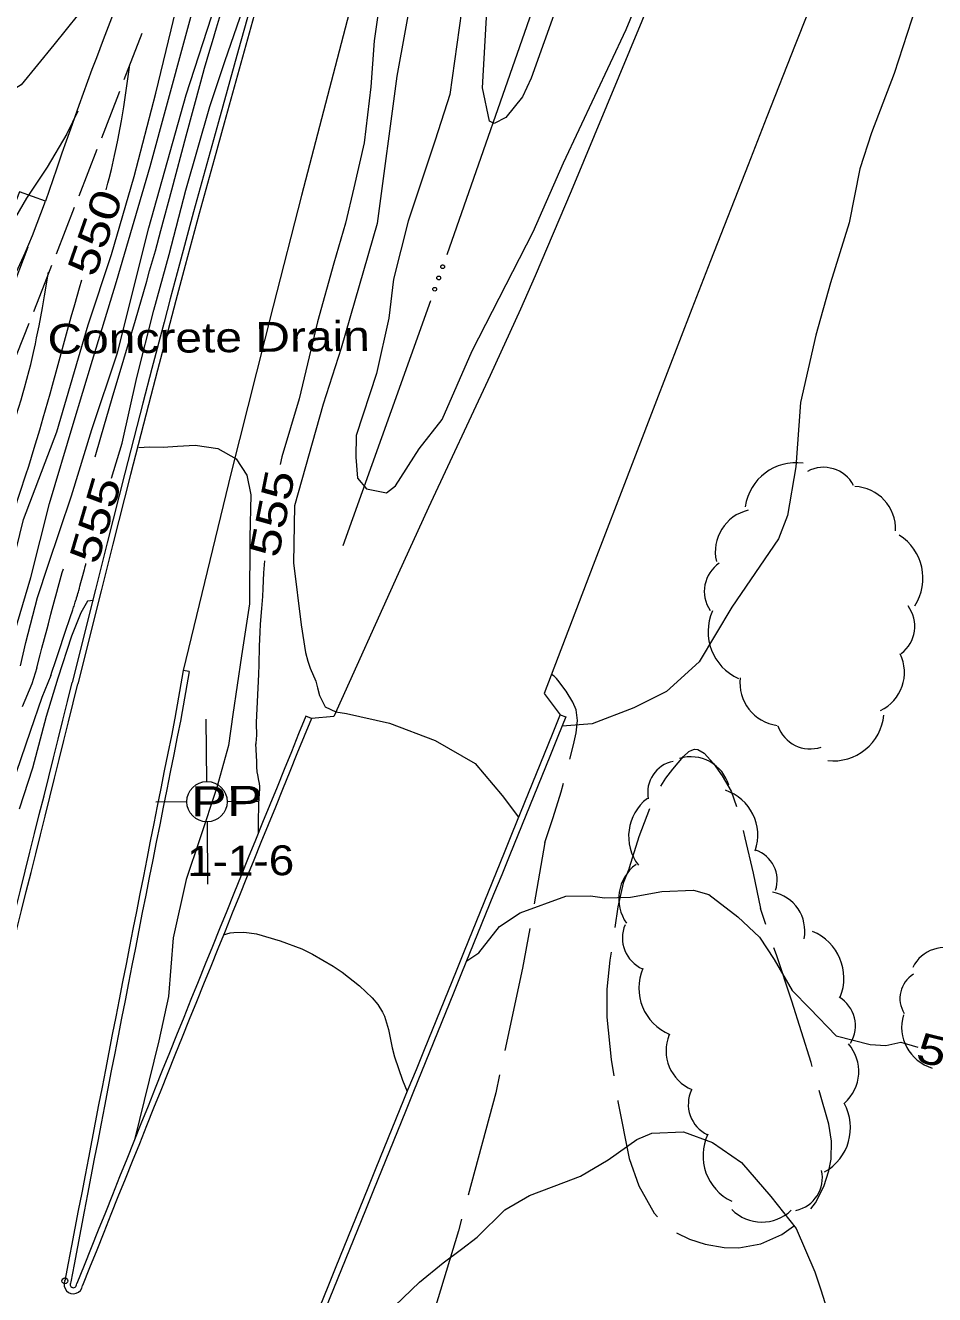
# Model space of a CAD drawing. Extents: x 2361284 to 2366480, y 6976556 to 6985346.
# Drawn here: x 2365368 to 2365514.1, y 6980870.2 to 6981074 of the extents above; entities that cross this region are included whole.
import ezdxf
from ezdxf.enums import TextEntityAlignment as Align

# ---------------------------------------------------------------- set-up
doc = ezdxf.new("R2010")
doc.units = 0
doc.header["$LTSCALE"] = 1.9
doc.header["$PDMODE"] = 32
doc.header["$PDSIZE"] = 0.95
for name, color, linetype, lineweight in [('12', 7, 'Continuous', 13), ('13', 7, 'Continuous', 13), ('15', 7, 'Continuous', 13), ('16', 7, 'Continuous', 13), ('2', 7, 'Continuous', 13), ('21', 7, 'Continuous', 13), ('3', 7, 'Continuous', 13), ('6', 7, 'Continuous', 13)]:
    doc.layers.add(name, color=color, linetype=linetype, lineweight=lineweight)

msp = doc.modelspace()

# ---------------------------------------------------------------- linework, layer by layer
at = {"layer": '12'}
for points in [[(2365410.554, 6981096), (2365411.88, 6981096.522), (2365413.859, 6981095.541), (2365416.607, 6981094.657), (2365419.381, 6981093.284), (2365421.737, 6981090.546), (2365423.498, 6981087.133), (2365424.987, 6981083.046), (2365424.767, 6981076.784), (2365424.047, 6981071.547), (2365423.517, 6981064.112), (2365422.433, 6981055.16), (2365420.762, 6981047.905), (2365419.406, 6981042.222), (2365417.547, 6981035.793), (2365414.946, 6981026.417), (2365411.964, 6981014.049), (2365409.192, 6981004.702), (2365408.934, 6981003.479)], [(2365381.822, 6981001.311), (2365383.549, 6981006.908), (2365385.92, 6981017.431), (2365388.627, 6981028.277), (2365391.072, 6981037.231), (2365393.744, 6981047.538), (2365397.646, 6981060.985), (2365400.047, 6981068.219), (2365402.49, 6981075.332), (2365404.447, 6981085.11), (2365406.382, 6981090.88), (2365408.549, 6981092.381)], [(2365380.962, 6981047.586), (2365381.255, 6981048.681), (2365381.445, 6981049.413), (2365381.808, 6981050.88), (2365382.317, 6981053.089), (2365382.634, 6981054.568), (2365382.836, 6981055.556), (2365383.218, 6981057.537), (2365383.421, 6981058.658), (2365383.8, 6981060.903), (2365384.145, 6981063.152), (2365384.359, 6981064.654), (2365384.753, 6981067.663)], [(2365376.392, 6981060.242), (2365374.637, 6981056.576), (2365371.497, 6981051.257), (2365368.144, 6981046.274), (2365364.623, 6981040.17), (2365361.454, 6981035.739), (2365358.479, 6981032.061), (2365355.583, 6981028.503), (2365352.672, 6981025.425), (2365348.541, 6981022.337), (2365345.528, 6981020.548), (2365341.817, 6981018.552), (2365338.248, 6981017.298), (2365334.66, 6981016.104), (2365330.982, 6981014.739), (2365328.071, 6981014.831), (2365323.788, 6981014.07), (2365318.412, 6981013.659), (2365312.555, 6981014.293), (2365306.623, 6981014.587), (2365301.207, 6981015.146), (2365292.871, 6981016.726)], [(2365359.407, 6980974.456), (2365359.954, 6980976.527), (2365360.239, 6980977.559), (2365360.693, 6980979.1), (2365361.761, 6980982.52), (2365362.486, 6980984.796), (2365363.956, 6980989.341), (2365365.326, 6980993.494), (2365367.164, 6980999.028), (2365368.067, 6981001.801), (2365368.526, 6981003.242), (2365369.425, 6981006.131), (2365370.299, 6981009.027), (2365370.869, 6981010.961), (2365371.983, 6981014.838), (2365372.367, 6981016.208), (2365373.118, 6981018.953), (2365374.6, 6981024.448), (2365375.356, 6981027.191), (2365375.925, 6981029.181), (2365376.698, 6981031.831), (2365377.079, 6981033.158)], [(2365372.074, 6980969.576), (2365372.308, 6980970.278), (2365372.774, 6980971.683), (2365372.988, 6980972.329), (2365373.414, 6980973.622), (2365374.263, 6980976.21), (2365374.688, 6980977.503), (2365374.843, 6980977.969), (2365374.949, 6980978.278), (2365375.162, 6980978.897), (2365375.591, 6980980.134), (2365375.733, 6980980.547), (2365375.803, 6980980.753), (2365375.941, 6980981.167), (2365376.009, 6980981.374), (2365376.109, 6980981.686), (2365376.177, 6980981.901), (2365376.221, 6980982.045), (2365376.308, 6980982.333), (2365376.35, 6980982.478), (2365376.434, 6980982.767), (2365376.516, 6980983.056), (2365376.569, 6980983.249), (2365376.674, 6980983.637), (2365376.752, 6980983.927), (2365376.904, 6980984.51), (2365377.207, 6980985.675), (2365377.36, 6980986.257), (2365377.464, 6980986.645), (2365377.517, 6980986.838), (2365377.598, 6980987.128), (2365377.681, 6980987.418), (2365377.723, 6980987.562)], [(2365406.39, 6980988.024), (2365406.276, 6980986.11), (2365406.15, 6980983.557), (2365406.074, 6980982.281), (2365405.929, 6980980.367), (2365405.733, 6980977.815), (2365405.659, 6980976.537), (2365405.57, 6980974.293), (2365405.475, 6980971.299), (2365405.423, 6980969.803), (2365405.087, 6980962.051), (2365405.082, 6980961.828), (2365405.088, 6980961.381), (2365405.115, 6980960.488), (2365405.106, 6980960.041), (2365405.026, 6980958.729), (2365405, 6980958.557), (2365404.989, 6980958.61)], [(2365372.074, 6980969.576), (2365370.657, 6980966.044), (2365368.749, 6980960.585), (2365365.763, 6980951.825)], [(2365404.989, 6980958.61), (2365405.106, 6980955.811), (2365405.137, 6980954.701), (2365405.163, 6980954.347), (2365405.194, 6980954.111), (2365405.276, 6980953.642), (2365405.473, 6980952.708), (2365405.553, 6980952.24), (2365405.601, 6980951.77), (2365405.607, 6980951.534), (2365405.602, 6980951.266), (2365405.571, 6980950.731), (2365405.484, 6980949.659), (2365405.46, 6980949.123), (2365405.403, 6980945.849), (2365405.386, 6980944.212)], [(2365438.903, 6980923.79), (2365440.871, 6980925.058), (2365444.191, 6980929.27), (2365447.501, 6980931.463), (2365454.835, 6980934.173), (2365458.815, 6980934.23), (2365461.058, 6980933.912), (2365465.237, 6980933.981), (2365470.279, 6980934.889), (2365475.348, 6980935.148), (2365477.825, 6980934.401), (2365482.458, 6980930.824), (2365485.959, 6980927.597), (2365488.313, 6980924.009), (2365491.211, 6980918.997), (2365494.059, 6980916.094), (2365498.281, 6980911.745), (2365503.715, 6980910.316), (2365506.267, 6980910.16), (2365508.651, 6980910.713), (2365511.398, 6980909.909)], [(2365399.821, 6980927.948), (2365400.92, 6980928.253), (2365401.477, 6980928.324), (2365403.109, 6980928.356), (2365403.927, 6980928.296), (2365405.14, 6980928.089), (2365408.921, 6980926.995), (2365412.404, 6980925.678), (2365414.125, 6980924.847), (2365417.43, 6980922.925), (2365418.891, 6980921.953), (2365421.65, 6980919.775), (2365423.723, 6980917.821), (2365424.619, 6980916.735), (2365425.364, 6980915.545), (2365425.666, 6980914.903), (2365426.327, 6980912.737), (2365426.901, 6980909.788), (2365427.278, 6980908.338), (2365428.576, 6980904.614), (2365429.323, 6980902.768)]]:
    msp.add_lwpolyline(points, dxfattribs=at)
at = {"layer": '13'}
for points in [[(2365367.179, 6980971.17), (2365368.073, 6980974.908), (2365369.914, 6980982.107), (2365371.655, 6980987.324), (2365375.409, 6980998.44), (2365378.678, 6981009.092), (2365382.771, 6981021.402), (2365387.812, 6981041.5), (2365393.829, 6981062.828), (2365398.599, 6981077.495), (2365403.737, 6981094.495), (2365408.016, 6981109.546), (2365411.931, 6981122.614), (2365416.328, 6981139.807), (2365417.878, 6981148.292), (2365419.574, 6981157.069)], [(2365365.028, 6980972.389), (2365365.871, 6980975.229), (2365368.854, 6980985.317), (2365371.851, 6980997.205), (2365375.67, 6981009.983), (2365378.792, 6981020.244), (2365382.642, 6981032.901), (2365388.028, 6981051.334), (2365393.624, 6981071.778), (2365397.294, 6981085.382), (2365401.341, 6981101.473), (2365405.298, 6981115.501), (2365407.923, 6981123.466), (2365411.177, 6981136.709)], [(2365361.848, 6980973.249), (2365364.673, 6980982.387), (2365367.695, 6980994.677), (2365373.062, 6981008.718), (2365378.078, 6981025.907), (2365381.851, 6981037.193), (2365385.483, 6981049.749), (2365388.926, 6981063.132), (2365391.389, 6981073.297), (2365394.823, 6981087.61), (2365399.072, 6981101.311), (2365400.911, 6981109.869)], [(2365391.785, 6981100.042), (2365389.013, 6981097.065), (2365385.269, 6981090.119), (2365381.096, 6981082.988), (2365376.534, 6981075.806), (2365372.58, 6981070.888), (2365367.291, 6981064.477), (2365362.38, 6981061.389), (2365357.991, 6981059.237), (2365352.623, 6981056.826), (2365348.595, 6981055.538), (2365342.567, 6981054.281), (2365337.153, 6981053.659), (2365331.326, 6981053.334), (2365324.601, 6981053.79), (2365316.56, 6981053.753), (2365310.867, 6981054.039), (2365308.114, 6981054.473)], [(2365438.053, 6981076.27), (2365436.18, 6981062.911), (2365433.84, 6981055.548), (2365429.504, 6981042.538), (2365427.131, 6981033.274), (2365426.411, 6981026.967), (2365424.425, 6981018.077), (2365421.16, 6981008.166), (2365421.083, 6981004.655), (2365421.376, 6981001.277), (2365422.782, 6980999.601), (2365426.007, 6980998.921), (2365427.467, 6981000.035), (2365431.241, 6981006.021), (2365434.967, 6981010.687), (2365439.772, 6981021.764), (2365449.571, 6981040.827), (2365454.435, 6981051.955), (2365464.532, 6981073.342), (2365470.319, 6981087.358)], [(2365430.352, 6981080.557), (2365427.661, 6981065.841), (2365424.516, 6981042.18), (2365418.747, 6981022.194), (2365415.832, 6981013.185), (2365411.247, 6980996.841), (2365411.084, 6980987.689), (2365412.329, 6980977.71), (2365413.021, 6980973.286), (2365413.385, 6980971.879), (2365413.745, 6980970.783), (2365414.645, 6980968.692), (2365414.935, 6980967.595), (2365415.247, 6980966.368), (2365416.154, 6980964.556), (2365417.872, 6980963.772), (2365419.605, 6980963.469), (2365426.479, 6980961.924), (2365433.837, 6980959.144), (2365440.262, 6980955.475), (2365444.581, 6980950.325), (2365447.244, 6980946.85)], [(2365453.455, 6981077.197), (2365449.246, 6981065.516), (2365447.844, 6981062.532), (2365445.166, 6981059.196), (2365443.296, 6981058.259), (2365442.541, 6981058.631), (2365441.42, 6981063.992), (2365442.306, 6981079.121)], [(2365511.07, 6981076.975), (2365507.571, 6981066.301), (2365503.933, 6981056.765), (2365502.058, 6981050.978), (2365500.36, 6981042.281), (2365497.342, 6981032.651), (2365494.98, 6981024.259), (2365492.533, 6981013.435), (2365491.772, 6981003.087), (2365490.454, 6980995.279), (2365488.991, 6980991.57), (2365481.485, 6980980.588), (2365476.239, 6980971.797), (2365471.013, 6980967.028), (2365465.768, 6980964.428), (2365459.082, 6980961.824), (2365454.235, 6980961.478)], [(2365379.19, 6981004.717), (2365380.1, 6981007.858), (2365381.943, 6981014.132), (2365385.659, 6981026.671), (2365387.493, 6981032.947), (2365387.958, 6981034.568), (2365388.871, 6981037.815), (2365389.765, 6981041.067), (2365391.513, 6981047.583), (2365393.82, 6981056.279), (2365394.989, 6981060.622), (2365396.182, 6981064.958), (2365396.792, 6981067.122), (2365397.621, 6981070.002), (2365398.044, 6981071.44), (2365398.689, 6981073.594), (2365399.685, 6981076.816)], [(2365369.072, 6981040.222), (2365367.914, 6981037.432), (2365365.402, 6981031.937), (2365363.319, 6981027.784), (2365362.207, 6981025.748), (2365360.407, 6981022.77), (2365356.897, 6981017.545), (2365353.398, 6981012.132), (2365348.347, 6981003.873), (2365345.503, 6980998.966), (2365343.701, 6980996.404), (2365342.374, 6980994.789), (2365339.571, 6980991.669), (2365336.293, 6980988.388), (2365332.646, 6980985.374), (2365330.715, 6980983.995)], [(2365354.883, 6980975.844), (2365355.065, 6980976.644), (2365355.182, 6980977.037), (2365357.196, 6980982.926), (2365359.648, 6980990.07), (2365360.184, 6980991.656), (2365361.233, 6980994.837), (2365364.303, 6981004.405), (2365365.819, 6981009.132), (2365366.561, 6981011.501), (2365367.286, 6981013.876), (2365367.641, 6981015.067), (2365367.845, 6981015.771), (2365368.236, 6981017.182), (2365368.605, 6981018.599), (2365368.839, 6981019.546), (2365369.283, 6981021.446), (2365369.597, 6981022.876), (2365369.797, 6981023.831), (2365370.181, 6981025.746), (2365370.721, 6981028.625), (2365371.064, 6981030.548), (2365371.727, 6981034.397)], [(2365386.237, 6981006.194), (2365387.906, 6981006.309), (2365390.127, 6981006.261), (2365392.435, 6981006.443), (2365395.273, 6981006.59), (2365398.938, 6981006.044), (2365401.844, 6981004.412), (2365403.549, 6981001.748), (2365404.189, 6980998.634), (2365404.054, 6980991.772), (2365403.995, 6980981.111), (2365402.695, 6980972.778), (2365401.345, 6980963.315), (2365400.632, 6980958.348), (2365398.776, 6980951.629), (2365395.994, 6980943.353), (2365393.807, 6980936.852), (2365391.716, 6980927.461), (2365391.006, 6980918.044), (2365389.413, 6980910.909), (2365385.524, 6980895.051)], [(2365369.822, 6980970.835), (2365370.366, 6980972.93), (2365370.64, 6980973.977), (2365371.053, 6980975.547), (2365371.468, 6980977.117), (2365371.677, 6980977.901), (2365372.097, 6980979.469), (2365372.309, 6980980.252), (2365372.627, 6980981.427), (2365373.056, 6980982.993), (2365373.272, 6980983.776), (2365373.598, 6980984.949), (2365373.926, 6980986.121), (2365374.091, 6980986.707)], [(2365378.909, 6980981.643), (2365377.99, 6980981.524), (2365376.888, 6980979.654), (2365375.383, 6980975.939), (2365373.187, 6980969.187), (2365371.336, 6980963.02), (2365369.115, 6980954.698), (2365367.009, 6980948.107)], [(2365369.822, 6980970.835), (2365369.046, 6980968.238), (2365367.471, 6980964.543)], [(2365424.683, 6980865.792), (2365431.334, 6980872.145), (2365435.104, 6980875.281), (2365438.074, 6980877.44), (2365440.605, 6980879.414), (2365445.044, 6980883.756), (2365448.982, 6980886.103), (2365454.522, 6980888.167), (2365457.213, 6980889.172), (2365461.628, 6980891.834), (2365466.237, 6980895.058), (2365468.641, 6980896.074), (2365473.717, 6980896.319), (2365478.423, 6980894.594), (2365483.063, 6980891.378), (2365487.755, 6980885.911), (2365491.834, 6980880.791), (2365494.851, 6980873.799), (2365495.789, 6980870.908), (2365497.809, 6980864.687)]]:
    msp.add_lwpolyline(points, dxfattribs=at)
at = {"layer": '15'}
for p, q in [((2365451.474, 6980942.77), (2365449.727, 6980932.924)), ((2365486.96, 6980929.627), (2365486.086, 6980932.16))]:
    msp.add_line(p, q, dxfattribs=at)
for points in [[(2365455.486, 6980956.17), (2365456.064, 6980958.445), (2365456.506, 6980960.41), (2365456.727, 6980962.382), (2365456.481, 6980964.08), (2365455.969, 6980965.295), (2365454.862, 6980967.064), (2365453.556, 6980968.822), (2365453.323, 6980969.11), (2365452.939, 6980969.476), (2365452.527, 6980969.761)], [(2365470.088, 6980951.827), (2365470.896, 6980953.096), (2365472.022, 6980954.557), (2365473.744, 6980956.593), (2365474.616, 6980957.372), (2365475.054, 6980957.616), (2365475.483, 6980957.74), (2365476.053, 6980957.695), (2365477.059, 6980957.115), (2365478.555, 6980955.449), (2365479.973, 6980953.482), (2365481.416, 6980951.015), (2365482.27, 6980948.543)], [(2365451.474, 6980942.77), (2365452.815, 6980946.813), (2365454.066, 6980950.895), (2365454.453, 6980952.309)], [(2365465.082, 6980938.78), (2365466.615, 6980943.724), (2365468.342, 6980948.231)], [(2365483.306, 6980944.683), (2365483.578, 6980943.505), (2365484.921, 6980937.849), (2365486.086, 6980932.16)], [(2365465.082, 6980938.78), (2365464.036, 6980936.24), (2365463.192, 6980932.422), (2365462.713, 6980929.116)], [(2365449.024, 6980928.986), (2365447.885, 6980922.595), (2365445.04, 6980909.388)], [(2365462.091, 6980925.17), (2365461.883, 6980923.878), (2365461.398, 6980919.203), (2365461.4, 6980914.703), (2365462.105, 6980907.93), (2365462.53, 6980905.283)], [(2365494.427, 6980906.817), (2365494.241, 6980907.445), (2365491.147, 6980917.286), (2365488.656, 6980924.743), (2365488.276, 6980925.849)], [(2365444.197, 6980905.479), (2365443.575, 6980902.553), (2365439.131, 6980886.139)], [(2365494.214, 6980883.964), (2365494.965, 6980884.891), (2365496.302, 6980887.514), (2365497.088, 6980890.031), (2365497.44, 6980891.935), (2365497.532, 6980894.786), (2365497.066, 6980897.561), (2365495.525, 6980902.967)], [(2365463.168, 6980901.329), (2365463.189, 6980901.17), (2365464.986, 6980892.036), (2365466.558, 6980887.611), (2365469.02, 6980883.244), (2365469.566, 6980882.639)], [(2365438.088, 6980882.28), (2365437.585, 6980880.435), (2365432.309, 6980863.133)], [(2365472.6, 6980880.088), (2365474.681, 6980879.098), (2365477.228, 6980878.282), (2365480.253, 6980877.741), (2365482.613, 6980877.693), (2365486.158, 6980878.297), (2365489.524, 6980879.809), (2365491.401, 6980881.137)]]:
    msp.add_lwpolyline(points, dxfattribs=at)
at = {"layer": '16'}
for centre, radius, start, end in [((2365491.794, 6980995.56), 8.209, 81.97552, 171.97552), ((2365496.235, 6980997.56), 5.47, 28.08079, 118.08079), ((2365500.988, 6980993.107), 6.844, 357.85622, 87.85622), ((2365485.686, 6980989.468), 6.844, 103.07984, 193.07984), ((2365504.002, 6980985.207), 8.209, 327.47868, 57.47868), ((2365482.554, 6980983.105), 5.47, 124.01264, 214.01264), ((2365485.893, 6980976.645), 8.209, 156.20623, 246.20623), ((2365505.44, 6980977.482), 5.47, 306.92533, 36.92533), ((2365502.393, 6980970.116), 6.844, 295.80352, 25.80352), ((2365489.647, 6980968.379), 6.844, 172.81806, 262.81806), ((2365497.778, 6980964.087), 8.209, 264.05364, 354.05364), ((2365494.088, 6980963.282), 5.47, 198.73174, 288.73174), ((2365473.081, 6980950.798), 5.1, 101.23584, 191.23584), ((2365474.906, 6980950.159), 6.382, 16.37573, 106.37573), ((2365478.019, 6980943.914), 7.655, 341.34068, 71.34068), ((2365472.574, 6980943.764), 7.655, 127.37714, 217.37714), ((2365483.683, 6980936.726), 5.1, 341.34746, 71.34746), ((2365470.07, 6980933.76), 6.753, 125.93579, 215.93579), ((2365486.854, 6980928.54), 6.382, 349.08686, 79.08686), ((2365469.317, 6980927.426), 5.396, 156.5594, 246.5594), ((2365491.41, 6980921.017), 8.099, 337.66404, 67.66404), ((2365515.73, 6980920.176), 5.736, 63.72861, 153.72861), ((2365474.668, 6980919.414), 8.099, 157.12004, 247.12004), ((2365513.1, 6980917.72), 4.584, 121.65518, 211.65518), ((2365495.959, 6980913.343), 5.396, 328.89953, 58.89953), ((2365515.672, 6980913.145), 6.88, 163.51276, 253.51276), ((2365477.693, 6980909.326), 6.753, 157.43855, 247.43855), ((2365495.147, 6980905.996), 6.753, 311.22683, 41.22683), ((2365479.903, 6980900.72), 5.396, 154.57501, 244.57501), ((2365492.466, 6980896.942), 8.099, 299.17272, 29.17272), ((2365484.965, 6980892.478), 8.099, 154.70366, 244.70366), ((2365490.658, 6980888.965), 5.396, 282.33637, 12.33637), ((2365486.327, 6980888.558), 6.753, 224.37552, 314.37552)]:
    msp.add_arc(centre, radius, start, end, dxfattribs=at)
at = {"layer": '2'}
for p, q in [((2365397.139, 6980952.572), (2365397.064, 6980962.572)), ((2365393.93, 6980949.301), (2365388.93, 6980949.264)), ((2365397.17, 6980949.332), (2365397.169, 6980949.372)), ((2365400.41, 6980949.363), (2365405.41, 6980949.4)), ((2365397.201, 6980946.092), (2365397.276, 6980936.092))]:
    msp.add_line(p, q, dxfattribs=at)
msp.add_circle((2365397.17, 6980949.332), 3.24, dxfattribs=at)
at = {"layer": '21'}
for points in [[(2365455.558, 6981093.778), (2365450.133, 6981078.425), (2365435.705, 6981037.155)], [(2365433.085, 6981029.76), (2365426.772, 6981012.089), (2365418.999, 6980990.424)]]:
    msp.add_lwpolyline(points, dxfattribs=at)
for centre in [(2365435.038, 6981035.254), (2365434.402, 6981033.442), (2365433.757, 6981031.634)]:
    msp.add_circle(centre, 0.3, dxfattribs=at)
at = {"layer": '3'}
for p, q in [((2365393.358, 6980970.389), (2365392.011, 6980962.747)), ((2365394.3, 6980970.218), (2365392.952, 6980962.575)), ((2365394.3, 6980970.218), (2365393.358, 6980970.389)), ((2365451.356, 6980966.721), (2365453.938, 6980963.305)), ((2365413.942, 6980962.685), (2365413.049, 6980963.047)), ((2365417.539, 6980963.009), (2365413.942, 6980962.685)), ((2365453.938, 6980963.305), (2365454.832, 6980962.944)), ((2365375.281, 6980872.194), (2365375.221, 6980871.995)), ((2365376.21, 6980871.728), (2365376.274, 6980871.966)), ((2365377.163, 6980871.61), (2365377.166, 6980871.61))]:
    msp.add_line(p, q, dxfattribs=at)
for points in [[(2365527.801, 6981393.61), (2365520.013, 6981375.544), (2365516.196, 6981366.484), (2365510.588, 6981352.847), (2365505.145, 6981339.142), (2365502.493, 6981332.258), (2365494.657, 6981311.407), (2365490.812, 6981300.959), (2365485.135, 6981285.254), (2365476.823, 6981261.618), (2365467.593, 6981234.672), (2365463.057, 6981221.176), (2365456.386, 6981200.889), (2365449.91, 6981180.535), (2365446.759, 6981170.327), (2365438.97, 6981144.317), (2365435.183, 6981131.284), (2365429.641, 6981111.696), (2365421.646, 6981082.224), (2365412.348, 6981046.703), (2365407.782, 6981028.923), (2365401.075, 6981002.215), (2365393.358, 6980970.389)], [(2365587.242, 6981376.065), (2365553.126, 6981290.156), (2365499.99, 6981156.974), (2365478.11, 6981102.069), (2365467.023, 6981074.675), (2365455.686, 6981047.383), (2365449.888, 6981033.79), (2365447.541, 6981028.428), (2365442.698, 6981017.771), (2365432.765, 6980996.572), (2365427.871, 6980985.939), (2365417.539, 6980963.009)], [(2365611.871, 6981368.918), (2365606.157, 6981354.949), (2365594.756, 6981327.001), (2365583.384, 6981299.042), (2365575.816, 6981280.396), (2365560.704, 6981243.096), (2365551.546, 6981220.443), (2365546.975, 6981209.113), (2365540.129, 6981192.115), (2365529.881, 6981166.609), (2365519.66, 6981141.091), (2365514.56, 6981128.329), (2365504.381, 6981102.794), (2365499.302, 6981090.023), (2365491.697, 6981070.86), (2365487.136, 6981059.314), (2365484.109, 6981051.612), (2365478.085, 6981036.195), (2365475.087, 6981028.482), (2365469.114, 6981013.046), (2365463.168, 6980997.599), (2365459.217, 6980987.296), (2365451.337, 6980966.681)], [(2365407.083, 6981087.506), (2365402.218, 6981070.131), (2365399.002, 6981058.54), (2365397.403, 6981052.741), (2365395.017, 6981044.04), (2365392.748, 6981035.669), (2365391.253, 6981030.084), (2365390.264, 6981026.359), (2365388.301, 6981018.905), (2365386.843, 6981013.311), (2365383.959, 6981002.114), (2365381.111, 6980990.907), (2365379.231, 6980983.431), (2365375.504, 6980968.47)], [(2365384.087, 6981081.078), (2365380.473, 6981071.673), (2365379.39, 6981068.813), (2365378.678, 6981066.903), (2365377.274, 6981063.076), (2365376.582, 6981061.16), (2365375.213, 6981057.32), (2365373.864, 6981053.474), (2365372.974, 6981050.906), (2365371.209, 6981045.764)], [(2365404.756, 6981075.669), (2365403.139, 6981069.877), (2365399.923, 6981058.287), (2365398.324, 6981052.49), (2365395.939, 6981043.789), (2365393.671, 6981035.421), (2365392.177, 6981029.837), (2365391.188, 6981026.113), (2365389.227, 6981018.66), (2365387.77, 6981013.068), (2365384.887, 6981001.874), (2365382.042, 6980990.67), (2365380.162, 6980983.196), (2365376.437, 6980968.239)], [(2365371.209, 6981045.764), (2365367.055, 6981047.274), (2365340.683, 6980980.049)]]:
    msp.add_lwpolyline(points, dxfattribs=at)
for centre, radius, start, end in [((2346149.265, 6985739.58), 19809.387, 345.48523, 346.06323), ((2346149.265, 6985739.58), 19810.347, 345.48523, 346.06323), ((2460526.246, 6942271.015), 102644.226, 157.85478, 157.97694), ((2460526.247, 6942271.015), 102643.267, 157.85478, 157.97694), ((2374013.088, 6979230.051), 8793.475, 168.63589, 169.23589), ((2378222.953, 6975737.427), 13834.763, 157.80768, 158.21448), ((2378222.953, 6975737.427), 13833.802, 157.80768, 158.21448), ((2374013.087, 6979230.051), 8792.515, 168.63589, 169.23589), ((2365375.696, 6980871.791), 1.478, 156.79628, 352.97679), ((2365375.696, 6980871.791), 0.517, 156.79631, 352.97682)]:
    msp.add_arc(centre, radius, start, end, dxfattribs=at)
msp.add_point((2365374.338, 6980872.373), dxfattribs=at)
at = {"layer": '6'}
for p, q in [((2365386.685, 6981072.722), (2365383.825, 6981065.244)), ((2365379.481, 6981054.052), (2365376.572, 6981046.605)), ((2365369.141, 6981040.283), (2365371.209, 6981045.764)), ((2365375.839, 6981044.737), (2365372.93, 6981037.288)), ((2365365.611, 6981030.929), (2365368.439, 6981038.416)), ((2365368.546, 6981026.126), (2365365.597, 6981018.688))]:
    msp.add_line(p, q, dxfattribs=at)
for points in [[(2365383.112, 6981063.376), (2365382.683, 6981062.252), (2365380.213, 6981055.919)], [(2365372.208, 6981035.422), (2365371.124, 6981032.651), (2365369.278, 6981027.983)]]:
    msp.add_lwpolyline(points, dxfattribs=at)

# ---------------------------------------------------------------- texts
at = {"layer": '12', "width": 1.3}
for s, height, rotation, p in [(' 550 ', 4.799, 70.717, (2365381.438, 6981039.948)), (' 555 ', 4.8, 78.704, (2365409.998, 6980995.157)), (' 555 ', 4.8, 73.575, (2365381.534, 6980993.94)), (' 555 ', 4.8, 346.127, (2365517.607, 6980906.014))]:
    msp.add_text(s, height=height, rotation=rotation, dxfattribs=at).set_placement(p, align=Align.CENTER)
at = {"layer": '2'}
for s, width, p in [('  PP', 1.35, (2365389.791, 6980946.934)), ('  1-1-6', 1.15, (2365389.882, 6980937.335))]:
    msp.add_text(s, height=4.799, rotation=0.545, dxfattribs=dict(at, width=width)).set_placement(p)
at = {"layer": '6', "width": 1.2}
msp.add_text('Concrete Drain', height=4.799, rotation=0.545, dxfattribs=at).set_placement((2365371.572, 6981021.246))

doc.saveas('drawing.dxf')
